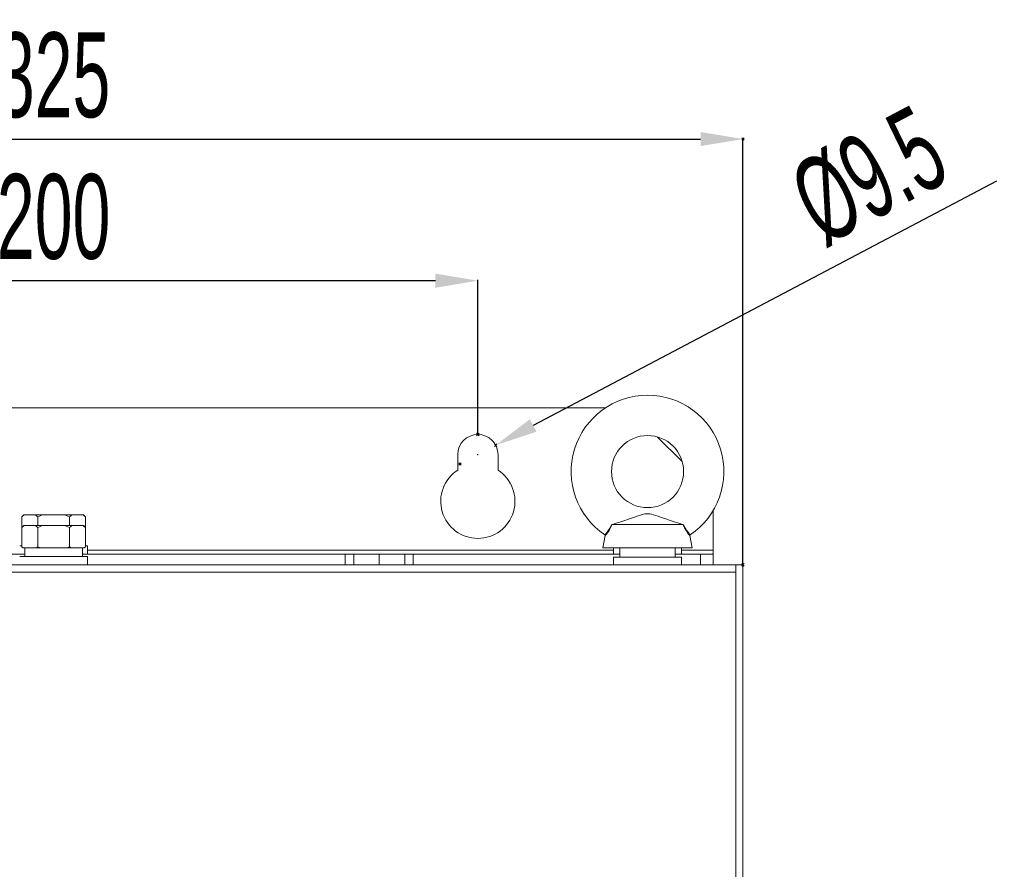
# Model space of a CAD drawing. Header units: millimetres. Extents: x -473 to 23648, y -382 to 1866.
# Tile 387 of 434: x 19762 to 19994, y 791 to 991. Entities that reach past the tile are written whole.
import ezdxf

# ---------------------------------------------------------------- set-up
doc = ezdxf.new("R2010")
doc.units = ezdxf.units.MM
doc.header["$LTSCALE"] = 80
doc.header["$PDMODE"] = 3
doc.header["$PDSIZE"] = 0.3
doc.layers.get('0').update_dxf_attribs({"linetype": 'CONTINUOUS'})
doc.styles.get("Standard").update_dxf_attribs({"font": 'technic_.ttf', "width": 0.7})
doc.dimstyles.get("Standard").update_dxf_attribs({"dimtxt": 3, "dimasz": 3, "dimexe": 0.18, "dimexo": 0.0625, "dimgap": 0.09, "dimtad": 1, "dimdsep": 46, "dimtxsty": 'Standard', "dimcen": 0.09, "dimadec": 0, "dimazin": 0, "dimtol": 1, "dimtp": 0.01, "dimtm": 0.01, "dimtfac": 1, "dimtofl": 0, "dimtmove": 0, "dimatfit": 3, "dimfxl": 1, "dimtolj": 1, "dimarcsym": 0})

# ---------------------------------------------------------------- blocks, each defined once
blk = doc.blocks.new('*D144')
at = {"color": 0, "lineweight": -2, "transparency": 16777216}
for p, q in [((19607.77, 862.8), (19607.77, 963.29)), ((19932.77, 862.8), (19932.77, 963.29)), ((19617.77, 963.11), (19922.77, 963.11))]:
    blk.add_line(p, q, dxfattribs=at)
at = {"color": 0, "lineweight": 0, "transparency": 16777216}
for p in [(19932.77, 963.11), (19607.77, 862.74), (19932.77, 862.74)]:
    blk.add_point(p, dxfattribs=at)
for points in [[(19617.77, 964.78), (19617.77, 961.45), (19607.77, 963.11)], [(19922.77, 961.45), (19922.77, 964.78), (19932.77, 963.11)]]:
    blk.add_solid(points, dxfattribs=at)
at = {"color": 0, "lineweight": 0, "transparency": 16777216, "insert": (19770.27, 978.11), "char_height": 20, "attachment_point": 5}
blk.add_mtext('\\A1;325', dxfattribs=at)
blk = doc.blocks.new('*D145')
at = {"color": 0, "lineweight": -2, "transparency": 16777216}
for p, q in [((19670.27, 893.55), (19670.27, 929.91)), ((19860.27, 929.73), (19680.27, 929.73)), ((19870.27, 893.55), (19870.27, 929.91))]:
    blk.add_line(p, q, dxfattribs=at)
at = {"color": 0, "lineweight": 0, "transparency": 16777216}
for p in [(19670.27, 929.73), (19670.27, 893.49), (19870.27, 893.49)]:
    blk.add_point(p, dxfattribs=at)
for points in [[(19680.27, 931.39), (19680.27, 928.06), (19670.27, 929.73)], [(19860.27, 928.06), (19860.27, 931.39), (19870.27, 929.73)]]:
    blk.add_solid(points, dxfattribs=at)
at = {"color": 0, "lineweight": 0, "transparency": 16777216, "insert": (19770.27, 944.73), "char_height": 20, "attachment_point": 5}
blk.add_mtext('\\A1;200', dxfattribs=at)
blk = doc.blocks.new('*D147')
at = {"color": 0, "lineweight": -2, "transparency": 16777216}
for p, q in [((19992.54, 953.18), (19883.32, 895.62)), ((19870.18, 888.74), (19870.36, 888.74)), ((19870.27, 888.65), (19870.27, 888.83))]:
    blk.add_line(p, q, dxfattribs=at)
at = {"color": 0, "lineweight": 0, "transparency": 16777216}
for p in [(19874.47, 890.96), (19866.07, 886.53)]:
    blk.add_point(p, dxfattribs=at)
blk.add_solid([(19882.54, 897.09), (19884.1, 894.14), (19874.47, 890.96)], dxfattribs=at)
at = {"color": 0, "lineweight": 0, "transparency": 16777216, "insert": (19962.54, 954.33), "char_height": 20, "attachment_point": 5, "rotation": 27.7916}
blk.add_mtext('\\A1;%%c9.5', dxfattribs=at)

msp = doc.modelspace()

# ---------------------------------------------------------------- linework, layer by layer
at = {"linetype": 'Continuous', "lineweight": 0}
for p, q in [((19900.348, 899.741), (19640.192, 899.741)), ((19918.402, 887.109), (19912.639, 892.873)), ((19865.52, 885.09), (19865.52, 888.741)), ((19875.02, 888.741), (19875.02, 885.09)), ((19925.77, 865.241), (19925.77, 875.664)), ((19762.765, 874.041), (19763.265, 874.541)), ((19762.765, 874.041), (19762.765, 867.041)), ((19763.15, 874.395), (19763.335, 874.541)), ((19763.265, 874.541), (19777.276, 874.541)), ((19766.518, 874.041), (19766.518, 872.041)), ((19774.023, 874.041), (19774.023, 872.041)), ((19777.776, 874.041), (19777.276, 874.541)), ((19777.776, 874.041), (19777.776, 867.041)), ((19762.765, 871.541), (19763.265, 872.041)), ((19763.15, 871.895), (19763.335, 872.041)), ((19763.265, 872.041), (19777.276, 872.041)), ((19766.518, 871.541), (19766.518, 867.041)), ((19774.023, 871.541), (19774.023, 867.041)), ((19777.776, 871.541), (19777.276, 872.041)), ((19918.587, 872.241), (19901.954, 872.241)), ((19899.72, 866.741), (19900.299, 869.636)), ((19920.82, 866.741), (19920.241, 869.636)), ((19762.271, 867.241), (19762.765, 867.241)), ((19763.065, 866.741), (19762.765, 867.041)), ((19762.981, 866.834), (19763.086, 866.741)), ((19763.065, 866.741), (19777.476, 866.741)), ((19763.45, 864.741), (19763.45, 866.741)), ((19777.09, 864.741), (19777.09, 866.741)), ((19777.476, 866.741), (19777.776, 867.041)), ((19778.27, 867.241), (19777.776, 867.241)), ((19778.27, 865.241), (19778.27, 867.241)), ((19902.27, 866.241), (19778.27, 866.241)), ((19920.82, 866.741), (19899.72, 866.741)), ((19902.27, 865.241), (19902.27, 866.741)), ((19903.73, 864.541), (19903.73, 866.741)), ((19916.791, 866.741), (19916.787, 866.57)), ((19918.27, 865.241), (19918.27, 866.741)), ((19925.77, 866.241), (19918.27, 866.241)), ((19699.52, 865.241), (19763.45, 865.241)), ((19762.271, 864.741), (19778.27, 864.741)), ((19777.09, 865.241), (19841.02, 865.241)), ((19778.27, 862.741), (19778.27, 864.741)), ((19839.02, 862.741), (19839.02, 865.241)), ((19841.02, 862.741), (19841.02, 865.241)), ((19853.02, 865.241), (19841.02, 865.241)), ((19847.02, 865.241), (19847.02, 862.741)), ((19853.02, 862.741), (19853.02, 865.241)), ((19853.02, 865.241), (19903.73, 865.241)), ((19855.02, 862.741), (19855.02, 865.241)), ((19902.27, 862.741), (19902.27, 864.541)), ((19902.27, 864.541), (19918.27, 864.541)), ((19916.808, 865.241), (19922.77, 865.241)), ((19918.27, 862.741), (19918.27, 864.541)), ((19922.77, 865.241), (19922.77, 862.741)), ((19922.77, 865.241), (19925.77, 865.241)), ((19925.77, 865.241), (19925.77, 862.741)), ((19607.77, 862.741), (19932.77, 862.741)), ((19931.07, 242.741), (19931.07, 862.741)), ((19932.77, 242.741), (19932.77, 862.741)), ((19931.07, 861.041), (19609.47, 861.041))]:
    msp.add_line(p, q, dxfattribs=at)
for points in [[(19762.765, 874.041), (19762.961, 874.229), (19763.15, 874.395)], [(19765.948, 874.541), (19766.133, 874.395), (19766.322, 874.229), (19766.518, 874.041)], [(19766.518, 874.041), (19766.909, 874.229), (19767.288, 874.395), (19767.657, 874.541)], [(19772.883, 874.541), (19773.253, 874.395), (19773.632, 874.229), (19774.023, 874.041)], [(19774.023, 874.041), (19774.219, 874.229), (19774.408, 874.395), (19774.593, 874.541)], [(19777.206, 874.541), (19777.391, 874.395), (19777.581, 874.229), (19777.776, 874.041)], [(19901.796, 872.207), (19902.904, 872.555), (19903.966, 872.901), (19904.918, 873.221), (19905.761, 873.512), (19906.512, 873.775), (19907.183, 874.012), (19907.788, 874.222), (19908.335, 874.404), (19908.831, 874.556), (19909.284, 874.674), (19909.699, 874.753), (19910.084, 874.793), (19910.457, 874.793), (19910.841, 874.754), (19911.255, 874.674), (19911.708, 874.556), (19912.205, 874.404), (19912.753, 874.222), (19913.359, 874.011), (19914.031, 873.774), (19914.781, 873.511), (19915.623, 873.221), (19916.572, 872.902), (19917.634, 872.556), (19918.745, 872.207)], [(19762.765, 871.541), (19762.961, 871.729), (19763.15, 871.895)], [(19765.948, 872.041), (19766.133, 871.895), (19766.322, 871.729), (19766.518, 871.541)], [(19766.518, 871.541), (19766.909, 871.729), (19767.288, 871.895), (19767.657, 872.041)], [(19772.883, 872.041), (19773.253, 871.895), (19773.632, 871.729), (19774.023, 871.541)], [(19774.023, 871.541), (19774.219, 871.729), (19774.408, 871.895), (19774.593, 872.041)], [(19777.206, 872.041), (19777.391, 871.895), (19777.581, 871.729), (19777.776, 871.541)], [(19900.232, 869.8), (19900.29, 869.871), (19900.462, 870.084), (19900.73, 870.437), (19901.068, 870.922), (19901.437, 871.519), (19901.796, 872.207)], [(19900.299, 869.636), (19900.362, 869.713), (19900.544, 869.943), (19900.829, 870.325), (19901.188, 870.85), (19901.577, 871.497), (19901.954, 872.241)], [(19901.954, 872.241), (19901.916, 872.237), (19901.863, 872.226), (19901.796, 872.207)], [(19918.587, 872.241), (19918.963, 871.497), (19919.353, 870.85), (19919.712, 870.325), (19919.997, 869.943), (19920.179, 869.713), (19920.241, 869.636)], [(19918.587, 872.241), (19918.624, 872.237), (19918.678, 872.226), (19918.745, 872.207)], [(19918.745, 872.207), (19919.104, 871.519), (19919.472, 870.922), (19919.811, 870.437), (19920.079, 870.084), (19920.25, 869.871), (19920.309, 869.8)], [(19900.232, 869.8), (19900.262, 869.774), (19900.295, 869.717), (19900.302, 869.652), (19900.299, 869.636)], [(19920.241, 869.636), (19920.239, 869.652), (19920.246, 869.717), (19920.279, 869.774), (19920.309, 869.8)], [(19762.765, 867.041), (19762.874, 866.934), (19762.981, 866.834)], [(19766.196, 866.741), (19766.301, 866.835), (19766.409, 866.934), (19766.518, 867.041)], [(19766.518, 867.041), (19766.736, 866.934), (19766.95, 866.834), (19767.161, 866.741)], [(19773.38, 866.741), (19773.591, 866.835), (19773.805, 866.934), (19774.023, 867.041)], [(19774.023, 867.041), (19774.132, 866.934), (19774.239, 866.834), (19774.345, 866.741)], [(19777.454, 866.741), (19777.56, 866.835), (19777.667, 866.934), (19777.776, 867.041)], [(19916.784, 866.741), (19916.799, 866.009), (19916.807, 865.276), (19916.81, 864.541)]]:
    msp.add_lwpolyline(points, dxfattribs=at)
msp.add_circle((19910.27, 884.741), 8.5, dxfattribs=at)
for centre, radius, start, end in [((19910.27, 884.741), 18, 303.89706, 236.10294), ((19870.27, 888.741), 4.75, 0, 180), ((19870.27, 877.741), 8.75, 122.87835, 57.12165)]:
    msp.add_arc(centre, radius, start, end, dxfattribs=at)

# ---------------------------------------------------------------- dimensions: what is measured, and where the dimension line sits
at = {"color": 3, "lineweight": 0}
for base, p1, p2, picture, middle in [((19932.77, 963.114), (19607.77, 862.741), (19932.77, 862.741), '*D144', (19770.27, 963.114)), ((19670.27, 929.727), (19870.27, 893.491), (19670.27, 893.491), '*D145', (19770.27, 929.727))]:
    dim = msp.add_linear_dim(base=base, p1=p1, p2=p2, dimstyle='Standard', override={"dimtxt": 20, "dimasz": 10, "dimgap": 5, "dimtol": 0}, dxfattribs=at)
    dim.commit()
    dim.dimension.update_dxf_attribs({"geometry": picture, "text_midpoint": middle, "dimtype": 160})
dim = msp.add_diameter_dim_2p(p1=(19866.068, 886.526), p2=(19874.473, 890.956), dimstyle='Standard', override={"dimtxt": 20, "dimasz": 10, "dimgap": 5, "dimtol": 0}, dxfattribs=at)
dim.commit()
dim.dimension.update_dxf_attribs({"geometry": '*D147', "text_midpoint": (19976.71, 927.448), "dimtype": 163})

doc.saveas('drawing.dxf')
